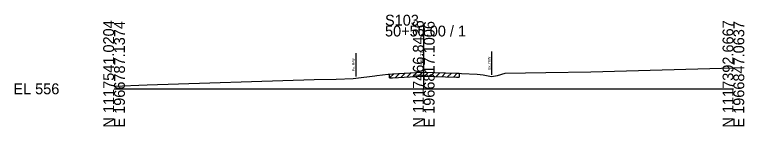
# Model space of a CAD drawing. Extents: x -26 to 163, y -10 to 24018.
# Drawn here: x -25.7 to 162.8, y -9.7 to 19.2 of the extents above; entities that cross this region are included whole.
import ezdxf

# ---------------------------------------------------------------- set-up
doc = ezdxf.new("R2010")
doc.units = 0
for name, color, linetype in [('RD_GPK_XS_Cell', 7, 'Continuous'), ('RD_XS_ExGround', 7, 'Continuous'), ('RD_XS_ExPaveRet', 7, 'Continuous'), ('RD_XS_ExRW', 7, 'Continuous'), ('RD_XS_TX_Elev_EX', 7, 'Continuous')]:
    doc.layers.add(name, color=color, linetype=linetype)

msp = doc.modelspace()

# ---------------------------------------------------------------- linework, layer by layer
at = {"layer": 'RD_GPK_XS_Cell'}
for p, q in [((80, 0), (80, 16.31)), ((0, 0), (80, 0)), ((80, 0), (160, 0))]:
    msp.add_line(p, q, dxfattribs=at)
at = {"layer": 'RD_XS_ExGround'}
msp.add_lwpolyline([(0, 0.65), (8.57, 1.02), (51.7, 2.41), (57.4, 2.53), (61.75, 2.68), (62.44, 2.71), (67.33, 3.39), (67.9, 3.46), (70.83, 3.78), (71.18, 3.82), (71.97, 3.86), (79.53, 4.29), (80, 4.27), (88.46, 4.02), (89.18, 4), (89.74, 3.98), (93.78, 3.81), (95.38, 3.58), (97.5, 3.15), (99.06, 3.47), (101.01, 4.05), (111.52, 4.21), (123.13, 4.38), (160, 5.44)], dxfattribs=at)
at = {"layer": 'RD_XS_ExPaveRet'}
for p, q in [((71.18, 2.82), (72.24, 3.87)), ((71.18, 2.82), (71.18, 3.82)), ((72.68, 2.9), (73.74, 3.96)), ((74.18, 2.98), (75.24, 4.04)), ((75.68, 3.07), (76.74, 4.13)), ((77.18, 3.15), (78.24, 4.21)), ((78.68, 3.24), (79.73, 4.28)), ((80.18, 3.27), (81.16, 4.24)), ((81.68, 3.22), (82.66, 4.19)), ((83.18, 3.18), (84.16, 4.15)), ((84.68, 3.13), (85.66, 4.1)), ((86.18, 3.09), (87.16, 4.06)), ((87.68, 3.04), (88.66, 4.01)), ((89.18, 4), (89.18, 3)), ((71.18, 2.82), (71.97, 2.86)), ((71.97, 2.86), (79.53, 3.29)), ((79.53, 3.29), (80, 3.27)), ((80, 3.27), (88.46, 3.02)), ((88.46, 3.02), (89.18, 3))]:
    msp.add_line(p, q, dxfattribs=at)
at = {"layer": 'RD_XS_ExRW'}
for p, q in [((97.5, 9.65), (97.5, 3.65)), ((62.44, 9.21), (62.44, 3.21))]:
    msp.add_line(p, q, dxfattribs=at)

# ---------------------------------------------------------------- texts
at = {"layer": 'RD_GPK_XS_Cell'}
for s, p in [('S103', (70, 16.31)), ('50+50.00 / 1', (70, 13.51)), ('EL 556', (-26, -1.4))]:
    msp.add_text(s, height=2.8, dxfattribs=at).set_placement(p)
for s, p in [('N 1117541.0204', (0, -10)), ('E 1966787.1374', (2.8, -10)), ('N 1117466.8436', (80, -10)), ('E 1966817.1006', (82.8, -10)), ('N 1117392.6667', (160, -10)), ('E 1966847.0637', (162.8, -10))]:
    msp.add_text(s, height=2.8, rotation=90, dxfattribs=at).set_placement(p)
at = {"layer": 'RD_XS_ExRW'}
for p in [(62.19, 4.56), (97.25, 5)]:
    msp.add_text('Ex. R/W ', height=0.65, rotation=90, dxfattribs=at).set_placement(p)
at = {"layer": 'RD_XS_TX_Elev_EX'}
msp.add_text('560.27', height=0.8, rotation=90, dxfattribs=at).set_placement((79.9, 6.27))

doc.saveas('drawing.dxf')
